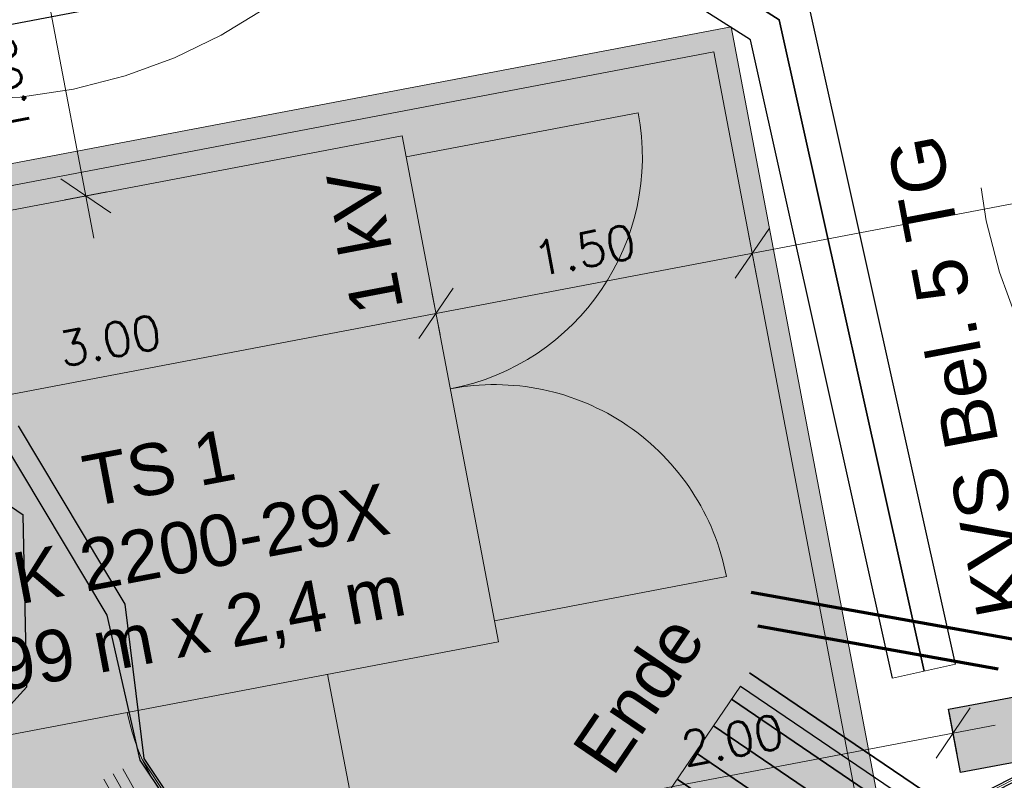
# Model space of a CAD drawing. Header units: metres. Extents: x -502 to 161, y -108 to 174.
# Tile 284 of 656: x -204.35 to -199.76, y -0.79 to 2.76. Entities that reach past the tile are written whole.
import ezdxf

# ---------------------------------------------------------------- set-up
doc = ezdxf.new("R2010")
doc.units = ezdxf.units.M
doc.header["$LTSCALE"] = 0.1
for name, pattern in [('1', [70, 50, -20]), ('237', [93, 75, -18]), ('88', [35.001, 12.501, -5, 12.5, -5])]:
    doc.linetypes.add(name, pattern=pattern)
doc.layers.add('BRI31-005.05-5p02-Koordinierung Lageplan 4. BA ZOB West 2022-06-15', color=7, linetype='Continuous')
doc.layers.add('BRI31-005.06-5f07-Koordinierung Lageplan 4. BA ZOB Fernbusbahnh', color=7, linetype='Continuous')
doc.styles.add('Arial', font='arial.ttf')
doc.styles.add('Txt', font='txt_____.ttf')

msp = doc.modelspace()

# ---------------------------------------------------------------- hatches: boundary and pattern name
at = {"layer": 'BRI31-005.06-5f07-Koordinierung Lageplan 4. BA ZOB Fernbusbahnh', "linetype": 'Continuous', "lineweight": 0, "true_color": 0x848484, "transparency": 33554687}
msp.add_hatch(color=252, dxfattribs=at).paths.add_polyline_path([(-207.1285, 1.5639), (-206.3996, -2.2673), (-206.3016, -2.2471), (-207.0116, 1.4844), (-201.1173, 2.6058), (-200.407, -1.1269), (-200.3088, -1.1083), (-201.0378, 2.7227)])

# ---------------------------------------------------------------- linework, layer by layer
at = {"layer": 'BRI31-005.05-5p02-Koordinierung Lageplan 4. BA ZOB West 2022-06-15', "color": 3, "linetype": '1', "lineweight": 70, "true_color": 0x00ff00, "transparency": 33554687}
for p, q in [((-200.9435, 0.0876), (-199.2363, -0.2177)), ((-199.7937, -0.2704), (-200.9135, -0.0701))]:
    msp.add_line(p, q, dxfattribs=at)
at = {"layer": 'BRI31-005.05-5p02-Koordinierung Lageplan 4. BA ZOB West 2022-06-15', "color": 7, "linetype": 'Continuous', "lineweight": 13, "transparency": 33554687}
for p, q in [((-200.2854, -0.3117), (-199.9926, -0.2466)), ((-200.9933, -0.3489), (-201.3307, -0.8451))]:
    msp.add_line(p, q, dxfattribs=at)
at = {"layer": 'BRI31-005.05-5p02-Koordinierung Lageplan 4. BA ZOB West 2022-06-15', "color": 250, "linetype": 'Continuous', "lineweight": 13, "true_color": 0x333333, "transparency": 33554687, "flags": 128}
for points in [[(-203.9597, -0.7824), (-203.0877, -2.3294), (-202.8197, -2.4134), (-202.5447, -2.4034), (-201.8647, -2.1084), (-199.4127, -0.8494), (-198.7847, -0.5214), (-198.3187, -0.1324), (-198.1397, 0.2766), (-198.1477, 1.0346), (-198.4237, 1.6136), (-198.7117, 2.1426), (-199.6657, 3.9306), (-199.7797, 4.1236), (-202.5887, 8.8536), (-205.9087, 13.8746)], [(-203.8717, -0.7344), (-203.0237, -2.2454), (-202.8057, -2.3134), (-202.5667, -2.3034), (-201.9067, -2.0184), (-199.4587, -0.7614), (-198.8407, -0.4374), (-198.4007, -0.0704), (-198.2397, 0.2966), (-198.2477, 1.0106), (-198.5137, 1.5676), (-198.7997, 2.0946), (-199.7537, 3.8826), (-199.8657, 4.0716), (-202.6727, 8.7996), (-205.9927, 13.8186)], [(-203.9157, -0.7584), (-203.0557, -2.2874), (-202.8127, -2.3634), (-202.5557, -2.3534), (-201.8857, -2.0634), (-199.4357, -0.8054), (-198.8127, -0.4794), (-198.3597, -0.1014), (-198.1897, 0.2866), (-198.1977, 1.0226), (-198.4687, 1.5906), (-198.7557, 2.1186), (-199.7097, 3.9066), (-199.8227, 4.0976), (-202.6307, 8.8266), (-205.9507, 13.8466)], [(-203.7797, -0.6934), (-203.6657, -0.8634), (-202.9917, -2.2034), (-202.7987, -2.2634), (-202.5887, -2.2034), (-201.9487, -1.9284), (-199.5047, -0.6734), (-198.8967, -0.3534), (-198.4827, -0.0084), (-198.3397, 0.3166), (-198.3477, 0.9866), (-198.6037, 1.5216), (-198.8877, 2.0466), (-199.8417, 3.8346), (-199.9517, 4.0196), (-202.7557, 8.7356), (-206.0767, 13.7626)]]:
    msp.add_lwpolyline(points, dxfattribs=at)
at = {"layer": 'BRI31-005.05-5p02-Koordinierung Lageplan 4. BA ZOB West 2022-06-15', "color": 114, "linetype": 'Continuous', "lineweight": 25, "true_color": 0x00994c, "transparency": 33554687, "flags": 128}
msp.add_lwpolyline([(-204.4437, 0.8116), (-203.9457, -0.0184), (-203.7917, -0.6944), (-203.6747, -0.8684), (-202.9987, -2.2114), (-202.7997, -2.2744), (-202.5857, -2.2134), (-201.9447, -1.9374), (-199.5007, -0.6814), (-198.8917, -0.3614), (-198.4737, -0.0154), (-198.3297, 0.3146), (-198.3377, 0.9886), (-198.5947, 1.5256), (-198.8797, 2.0516), (-199.8327, 3.8396), (-199.9437, 4.0246), (-202.7467, 8.7406), (-206.0707, 13.7716)], dxfattribs=at)
at = {"layer": 'BRI31-005.05-5p02-Koordinierung Lageplan 4. BA ZOB West 2022-06-15', "color": 1, "linetype": 'Continuous', "lineweight": 25, "true_color": 0xff0000, "transparency": 33554687, "flags": 128}
for points in [[(-206.0847, 13.7566), (-202.7637, 8.7306), (-199.9607, 4.0146), (-199.8507, 3.8296), (-198.8967, 2.0416), (-198.6127, 1.5166), (-198.3577, 0.9846), (-198.3497, 0.3186), (-198.4907, -0.0024), (-198.9027, -0.3454), (-199.5097, -0.6644), (-201.9527, -1.9194), (-202.5917, -2.1944), (-202.7987, -2.2534), (-202.9847, -2.1954), (-203.6567, -0.8584), (-203.7717, -0.6874), (-203.8597, 0.0326), (-204.3577, 0.8626)], [(-204.8827, -0.9734), (-204.3187, -0.3534), (-204.3357, 0.4466), (-205.0087, 0.9066)]]:
    msp.add_lwpolyline(points, dxfattribs=at)
at = {"layer": 'BRI31-005.05-5p02-Koordinierung Lageplan 4. BA ZOB West 2022-06-15', "color": 190, "linetype": 'Continuous', "lineweight": 35, "true_color": 0x7f00ff, "transparency": 33554687, "flags": 128}
msp.add_lwpolyline([(-221.809, 10.1158), (-221.3565, 9.1577, 0.40562), (-219.8563, 8.595, -0.019592), (-214.8557, 10.5498), (-211.088, 9.8361), (-206.1266, 2.5561), (-201.7957, 3.3801), (-200.8135, 2.7552), (-200.139, -0.2791)], format="xyb", dxfattribs=at)
at = {"layer": 'BRI31-005.05-5p02-Koordinierung Lageplan 4. BA ZOB West 2022-06-15', "color": 3, "linetype": 'Continuous', "lineweight": 35, "true_color": 0x00ff00, "transparency": 33554687, "flags": 128}
for points in [[(-200.9512, -0.2869), (-200.0105, -0.9265), (-195.9335, -0.1497), (-194.1392, 3.8153), (-192.3187, 5.1211)], [(-192.2313, 4.9993), (-194.0191, 3.7168), (-195.8289, -0.2825), (-200.0435, -1.0854), (-201.0355, -0.4109)], [(-201.1198, -0.535), (-200.0765, -1.2444), (-195.7244, -0.4152), (-193.899, 3.6184), (-192.1439, 4.8774)], [(-201.2042, -0.659), (-200.1094, -1.4034), (-195.6198, -0.548), (-193.779, 3.5199), (-192.0565, 4.7555)], [(-191.969, 4.6336), (-193.6589, 3.4215), (-195.5152, -0.6808), (-200.1424, -1.5624), (-201.2885, -0.7831)]]:
    msp.add_lwpolyline(points, dxfattribs=at)
at = {"layer": 'BRI31-005.05-5p02-Koordinierung Lageplan 4. BA ZOB West 2022-06-15', "color": 21, "linetype": 'Continuous', "lineweight": 25, "true_color": 0xff9f7f, "transparency": 33554687, "flags": 128}
for points in [[(-200.9933, -0.3489), (-199.4454, -1.4014), (-195.8316, -0.7129), (-194.8979, 1.3565), (-193.6769, 4.0546), (-192.275, 5.0602)], [(-199.9926, -0.2466), (-200.6806, 2.8484), (-201.7654, 3.5386), (-205.9375, 2.7448), (-206.8159, 3.168)], [(-200.2854, -0.3117), (-200.9465, 2.662), (-201.8261, 3.2216), (-205.9786, 2.4316), (-206.478, 2.6722)]]:
    msp.add_lwpolyline(points, dxfattribs=at)
at = {"layer": 'BRI31-005.06-5f07-Koordinierung Lageplan 4. BA ZOB Fernbusbahnh', "color": 7, "linetype": 'Continuous', "lineweight": 13, "transparency": 33554687}
for p, q in [((-204.0061, 1.738), (-204.6415, 5.0781)), ((-207.0295, 0.5085), (-196.8875, 2.4384)), ((-203.9265, 1.855), (-204.1604, 2.0141)), ((-203.9452, 1.9532), (-204.1417, 1.9158)), ((-201.0183, 1.5506), (-200.8592, 1.7844)), ((-200.9201, 1.5693), (-200.9575, 1.7657)), ((-202.4919, 1.2702), (-202.3328, 1.504)), ((-202.3936, 1.2889), (-202.431, 1.4853)), ((-200.0829, -0.685), (-199.9239, -0.4512)), ((-199.9847, -0.6663), (-200.0221, -0.4699)), ((-202.1657, -0.9795), (-199.8069, -0.5307))]:
    msp.add_line(p, q, dxfattribs=at)
at = {"layer": 'BRI31-005.06-5f07-Koordinierung Lageplan 4. BA ZOB Fernbusbahnh', "color": 7, "linetype": 'Continuous', "lineweight": 20, "transparency": 33554687}
for p, q in [((-201.0378, 2.7227), (-207.1285, 1.5639)), ((-201.0378, 2.7227), (-200.3088, -1.1083)), ((-201.1173, 2.6058), (-207.0116, 1.4844)), ((-201.1173, 2.6058), (-200.407, -1.1269))]:
    msp.add_line(p, q, dxfattribs=at)
at = {"layer": 'BRI31-005.06-5f07-Koordinierung Lageplan 4. BA ZOB Fernbusbahnh', "color": 7, "linetype": '88', "lineweight": 13, "transparency": 33554687}
for p, q in [((-201.4705, 2.3223), (-202.5511, 2.1167)), ((-202.14, -0.0446), (-201.0593, 0.161))]:
    msp.add_line(p, q, dxfattribs=at)
at = {"layer": 'BRI31-005.06-5f07-Koordinierung Lageplan 4. BA ZOB Fernbusbahnh', "color": 3, "linetype": '1', "lineweight": 70, "true_color": 0x00ff00, "transparency": 33554687}
for p, q in [((-200.9435, 0.0876), (-199.2363, -0.2177)), ((-199.7937, -0.2704), (-200.9135, -0.0701))]:
    msp.add_line(p, q, dxfattribs=at)
at = {"layer": 'BRI31-005.06-5f07-Koordinierung Lageplan 4. BA ZOB Fernbusbahnh', "color": 250, "linetype": 'Continuous', "lineweight": 9, "true_color": 0x333333, "transparency": 33554687, "flags": 128}
for points in [[(-203.9597, -0.7824), (-203.0877, -2.3294), (-202.8197, -2.4134), (-202.5447, -2.4034), (-201.8647, -2.1084), (-199.4127, -0.8494), (-198.7847, -0.5214), (-198.3187, -0.1324), (-198.1397, 0.2766), (-198.1477, 1.0346), (-198.4237, 1.6136), (-198.7117, 2.1426), (-199.6657, 3.9306), (-199.7797, 4.1236), (-202.5887, 8.8536), (-205.9087, 13.8746)], [(-203.8717, -0.7344), (-203.0237, -2.2454), (-202.8057, -2.3134), (-202.5667, -2.3034), (-201.9067, -2.0184), (-199.4587, -0.7614), (-198.8407, -0.4374), (-198.4007, -0.0704), (-198.2397, 0.2966), (-198.2477, 1.0106), (-198.5137, 1.5676), (-198.7997, 2.0946), (-199.7537, 3.8826), (-199.8657, 4.0716), (-202.6727, 8.7996), (-205.9927, 13.8186)], [(-203.9157, -0.7584), (-203.0557, -2.2874), (-202.8127, -2.3634), (-202.5557, -2.3534), (-201.8857, -2.0634), (-199.4357, -0.8054), (-198.8127, -0.4794), (-198.3597, -0.1014), (-198.1897, 0.2866), (-198.1977, 1.0226), (-198.4687, 1.5906), (-198.7557, 2.1186), (-199.7097, 3.9066), (-199.8227, 4.0976), (-202.6307, 8.8266), (-205.9507, 13.8466)], [(-203.7797, -0.6934), (-203.6657, -0.8634), (-202.9917, -2.2034), (-202.7987, -2.2634), (-202.5887, -2.2034), (-201.9487, -1.9284), (-199.5047, -0.6734), (-198.8967, -0.3534), (-198.4827, -0.0084), (-198.3397, 0.3166), (-198.3477, 0.9866), (-198.6037, 1.5216), (-198.8877, 2.0466), (-199.8417, 3.8346), (-199.9517, 4.0196), (-202.7557, 8.7356), (-206.0767, 13.7626)]]:
    msp.add_lwpolyline(points, dxfattribs=at)
at = {"layer": 'BRI31-005.06-5f07-Koordinierung Lageplan 4. BA ZOB Fernbusbahnh', "color": 114, "linetype": 'Continuous', "lineweight": 20, "true_color": 0x00994c, "transparency": 33554687, "flags": 128}
msp.add_lwpolyline([(-204.4437, 0.8116), (-203.9457, -0.0184), (-203.7917, -0.6944), (-203.6747, -0.8684), (-202.9987, -2.2114), (-202.7997, -2.2744), (-202.5857, -2.2134), (-201.9447, -1.9374), (-199.5007, -0.6814), (-198.8917, -0.3614), (-198.4737, -0.0154), (-198.3297, 0.3146), (-198.3377, 0.9886), (-198.5947, 1.5256), (-198.8797, 2.0516), (-199.8327, 3.8396), (-199.9437, 4.0246), (-202.7467, 8.7406), (-206.0707, 13.7716)], dxfattribs=at)
at = {"layer": 'BRI31-005.06-5f07-Koordinierung Lageplan 4. BA ZOB Fernbusbahnh', "color": 1, "linetype": 'Continuous', "lineweight": 20, "true_color": 0xff0000, "transparency": 33554687, "flags": 128}
for points in [[(-206.0847, 13.7566), (-202.7637, 8.7306), (-199.9607, 4.0146), (-199.8507, 3.8296), (-198.8967, 2.0416), (-198.6127, 1.5166), (-198.3577, 0.9846), (-198.3497, 0.3186), (-198.4907, -0.0024), (-198.9027, -0.3454), (-199.5097, -0.6644), (-201.9527, -1.9194), (-202.5917, -2.1944), (-202.7987, -2.2534), (-202.9847, -2.1954), (-203.6567, -0.8584), (-203.7717, -0.6874), (-203.8597, 0.0326), (-204.3577, 0.8626)], [(-204.8827, -0.9734), (-204.3187, -0.3534), (-204.3357, 0.4466), (-205.0087, 0.9066)]]:
    msp.add_lwpolyline(points, dxfattribs=at)
at = {"layer": 'BRI31-005.06-5f07-Koordinierung Lageplan 4. BA ZOB Fernbusbahnh', "color": 190, "linetype": 'Continuous', "lineweight": 30, "true_color": 0x7f00ff, "transparency": 33554687, "flags": 128}
msp.add_lwpolyline([(-221.809, 10.1158), (-221.3565, 9.1577, 0.40562), (-219.8563, 8.595, -0.019592), (-214.8557, 10.5498), (-211.088, 9.8361), (-206.1266, 2.5561), (-201.7957, 3.3801), (-200.8135, 2.7552), (-200.139, -0.2791)], format="xyb", dxfattribs=at)
at = {"layer": 'BRI31-005.06-5f07-Koordinierung Lageplan 4. BA ZOB Fernbusbahnh', "color": 3, "linetype": 'Continuous', "lineweight": 30, "true_color": 0x00ff00, "transparency": 33554687, "flags": 128}
for points in [[(-200.9512, -0.2869), (-200.0105, -0.9265), (-195.9335, -0.1497), (-194.1392, 3.8153), (-192.3187, 5.1211)], [(-192.2313, 4.9993), (-194.0191, 3.7168), (-195.8289, -0.2825), (-200.0435, -1.0854), (-201.0355, -0.4109)], [(-201.1198, -0.535), (-200.0765, -1.2444), (-195.7244, -0.4152), (-193.899, 3.6184), (-192.1439, 4.8774)], [(-201.2042, -0.659), (-200.1094, -1.4034), (-195.6198, -0.548), (-193.779, 3.5199), (-192.0565, 4.7555)], [(-191.969, 4.6336), (-193.6589, 3.4215), (-195.5152, -0.6808), (-200.1424, -1.5624), (-201.2885, -0.7831)]]:
    msp.add_lwpolyline(points, dxfattribs=at)
at = {"layer": 'BRI31-005.06-5f07-Koordinierung Lageplan 4. BA ZOB Fernbusbahnh', "color": 7, "linetype": 'Continuous', "lineweight": 13, "transparency": 33554687, "flags": 128}
for points in [[(-201.4705, 2.3223, -0.414213), (-202.3456, 1.036)], [(-202.3456, 1.036, -0.414214), (-201.0593, 0.161)], [(-202.917, -0.2942), (-202.7394, -1.2275), (-202.7394, -1.2275, -0.414214), (-203.8502, -0.4718), (-203.8502, -0.4718)]]:
    msp.add_lwpolyline(points, format="xyb", dxfattribs=at)
at = {"layer": 'BRI31-005.06-5f07-Koordinierung Lageplan 4. BA ZOB Fernbusbahnh', "color": 7, "linetype": 'Continuous', "lineweight": 20, "transparency": 33554687, "flags": 128}
msp.add_lwpolyline([(-205.517, 1.6542), (-202.5698, 2.2149), (-202.1213, -0.1428), (-205.0684, -0.7035), (-205.517, 1.6542)], dxfattribs=at)
at = {"layer": 'BRI31-005.06-5f07-Koordinierung Lageplan 4. BA ZOB Fernbusbahnh', "color": 7, "linetype": 'Continuous', "lineweight": 30, "transparency": 33554687, "flags": 128}
msp.add_lwpolyline([(-199.4349, -0.3462), (-199.3797, -0.6411), (-199.9695, -0.7513), (-200.0246, -0.4564), (-199.4349, -0.3462)], dxfattribs=at)
at = {"layer": 'BRI31-005.06-5f07-Koordinierung Lageplan 4. BA ZOB Fernbusbahnh', "color": 1, "linetype": '237', "lineweight": 20, "true_color": 0xff0000, "transparency": 33554687}
for centre in [(-204.6042, 4.8817), (-197.3996, 2.3227)]:
    msp.add_circle(centre, 2.5, dxfattribs=at)
at = {"layer": 'BRI31-005.06-5f07-Koordinierung Lageplan 4. BA ZOB Fernbusbahnh', "color": 254, "linetype": 'Continuous', "true_color": 0xd6d6d6, "transparency": 33554687}
msp.add_solid([(-207.0116, 1.4844), (-206.3016, -2.2471), (-201.1173, 2.6058), (-200.407, -1.1269)], dxfattribs=at)
at = {"layer": 'BRI31-005.06-5f07-Koordinierung Lageplan 4. BA ZOB Fernbusbahnh', "color": 252, "linetype": 'Continuous', "true_color": 0x848484, "transparency": 33554687}
msp.add_solid([(-205.517, 1.6542), (-202.5698, 2.2149), (-205.0684, -0.7035), (-202.1213, -0.1428)], dxfattribs=at)
at = {"layer": 'BRI31-005.06-5f07-Koordinierung Lageplan 4. BA ZOB Fernbusbahnh', "color": 190, "linetype": 'Continuous', "true_color": 0x7f00ff, "transparency": 33554687}
msp.add_solid([(-199.4349, -0.3462), (-199.3797, -0.6411), (-200.0246, -0.4564), (-199.9695, -0.7513)], dxfattribs=at)

# ---------------------------------------------------------------- texts
at = {"layer": 'BRI31-005.05-5p02-Koordinierung Lageplan 4. BA ZOB West 2022-06-15', "color": 251, "true_color": 0x5b5b5b, "transparency": 33554687, "insert": (-201.7875, -0.6422), "char_height": 0.24, "attachment_point": 1, "rotation": 55.7868, "line_spacing_factor": 0.25, "style": 'Arial'}
msp.add_mtext('Ende', dxfattribs=at)
at = {"layer": 'BRI31-005.06-5f07-Koordinierung Lageplan 4. BA ZOB Fernbusbahnh', "color": 7, "transparency": 33554687, "char_height": 0.16, "attachment_point": 1, "line_spacing_factor": 0.25, "style": 'Txt'}
for s, insert, rotation in [('1.00', (-204.4508, 2.193), 100.7724), ('1.50', (-201.9719, 1.7152), 10.774), ('3.00', (-204.1822, 1.2946), 10.774), ('2.00', (-201.2826, -0.5672), 10.7724)]:
    msp.add_mtext(s, dxfattribs=dict(at, insert=insert, rotation=rotation))
at = {"layer": 'BRI31-005.06-5f07-Koordinierung Lageplan 4. BA ZOB Fernbusbahnh', "color": 190, "true_color": 0x7f00ff, "transparency": 33554687, "insert": (-199.8876, -0.0439), "char_height": 0.25, "attachment_point": 1, "rotation": 100.7741, "line_spacing_factor": 0.25, "style": 'Arial'}
msp.add_mtext('KVS Bel. 5 TG', dxfattribs=at)
at = {"layer": 'BRI31-005.06-5f07-Koordinierung Lageplan 4. BA ZOB Fernbusbahnh', "color": 1, "true_color": 0xff0000, "transparency": 33554687, "char_height": 0.24, "attachment_point": 1, "line_spacing_factor": 0.25, "style": 'Arial'}
for s, insert, rotation in [('1 kV', (-202.7991, 1.3671), 100.7725), ('TS 1', (-204.0728, 0.7199), 10.7724), ('UK 2200-29X', (-204.6382, 0.2215), 10.7724), ('2,99 m x 2,4 m', (-204.7624, -0.193), 10.7724)]:
    msp.add_mtext(s, dxfattribs=dict(at, insert=insert, rotation=rotation))
at = {"layer": 'BRI31-005.06-5f07-Koordinierung Lageplan 4. BA ZOB Fernbusbahnh', "color": 251, "true_color": 0x5b5b5b, "transparency": 33554687, "insert": (-201.7875, -0.6422), "char_height": 0.24, "attachment_point": 1, "rotation": 55.7868, "line_spacing_factor": 0.25, "style": 'Arial'}
msp.add_mtext('Ende', dxfattribs=at)

doc.saveas('drawing.dxf')
